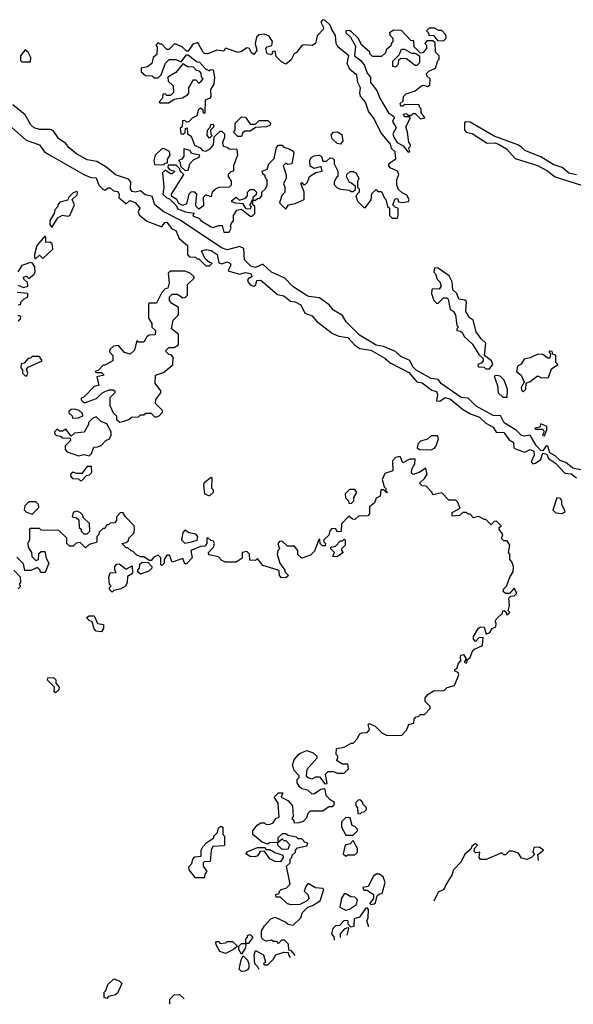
# Model space of a CAD drawing. Extents: x 2472589 to 2662339, y 701009 to 849030.
# Tile 316 of 406: x 2622544 to 2625668, y 710597 to 716148. Entities that reach past the tile are written whole.
import ezdxf

# ---------------------------------------------------------------- set-up
doc = ezdxf.new("R2010")
doc.units = 0

msp = doc.modelspace()

# ---------------------------------------------------------------- linework, layer by layer
at = {"layer": '0CON05XD'}
for points in [[(2623725, 714950), (2623737, 714973), (2623732.5, 714985), (2623738.3, 715001.7), (2623750, 715015), (2623750, 715045), (2623770, 715075), (2623795, 715080), (2623845, 715040), (2623855, 715040), (2623870, 715055), (2623870, 715095), (2623860, 715105), (2623860, 715130), (2623851.7, 715128.3), (2623850, 715115), (2623840, 715105), (2623850, 715095), (2623845, 715080), (2623821.7, 715081.7), (2623805, 715110), (2623763, 715113), (2623741.7, 715121.7), (2623741.7, 715128.3), (2623765, 715147.5), (2623785, 715130), (2623818.3, 715141.7), (2623830, 715155), (2623830, 715175), (2623845, 715190), (2623865, 715190), (2623880, 715175), (2623878.3, 715161.7), (2623860, 715145), (2623860, 715130), (2623875, 715130), (2623885, 715140), (2623898.3, 715141.7), (2623910, 715155), (2623910, 715175), (2623930, 715195), (2623940, 715215), (2623940, 715245), (2623930, 715255), (2623928.3, 715268.3), (2623915, 715280), (2623912.5, 715295), (2623940, 715305), (2623950, 715335), (2623980, 715365), (2623993, 715427), (2624005, 715440), (2624025, 715440), (2624035, 715430), (2624065, 715420), (2624086.7, 715406.7), (2624090, 715395), (2624080, 715335), (2624055, 715332.5), (2624045, 715340), (2624030, 715325), (2624047, 715273), (2624047, 715253), (2624032.5, 715225), (2624040, 715205), (2624040, 715175), (2624023, 715157), (2624010, 715115), (2624045, 715080), (2624060, 715105), (2624097.5, 715112.5), (2624150, 715135), (2624150, 715175), (2624130, 715225), (2624135, 715230), (2624145, 715220), (2624155, 715220), (2624167, 715233), (2624180, 715265), (2624215, 715287.5), (2624250, 715295), (2624245, 715320), (2624205, 715308.8), (2624182.9, 715322.9), (2624180.8, 715355), (2624189.4, 715370.6), (2624205, 715380.8), (2624233.8, 715383.8), (2624247, 715377), (2624255, 715350), (2624275, 715350), (2624295, 715370), (2624308.3, 715368.3), (2624317.5, 715357.5), (2624317.5, 715335), (2624340, 715295), (2624340, 715265), (2624330.7, 715259.3), (2624317.5, 715235), (2624318.3, 715218.3), (2624335, 715200), (2624355, 715192.5), (2624405, 715187.5), (2624415, 715180), (2624425, 715180), (2624438.3, 715191.7), (2624438.3, 715208.3), (2624417, 715227), (2624405, 715230), (2624387.5, 715265), (2624390, 715275), (2624408.3, 715291.7), (2624425, 715292.5), (2624440, 715285), (2624457.5, 715255), (2624450, 715235), (2624450, 715205), (2624460, 715195), (2624460, 715175), (2624440, 715155), (2624450, 715125), (2624485, 715090), (2624495, 715090), (2624527, 715133), (2624531.7, 715168.3), (2624555, 715190), (2624565, 715180), (2624585, 715180), (2624601.7, 715141.7), (2624610, 715135), (2624620, 715095), (2624630, 715085), (2624630, 715045), (2624645, 715030), (2624675, 715030), (2624680, 715045), (2624680, 715085), (2624665, 715090), (2624650, 715105), (2624661.7, 715138.3), (2624675, 715140), (2624681.7, 715121.7), (2624705, 715117.5), (2624737, 715123), (2624742.5, 715135), (2624729.3, 715159.3), (2624701.2, 715171.2), (2624681.2, 715191.2), (2624672.5, 715215), (2624672.5, 715245), (2624683.3, 715275), (2624676.7, 715295), (2624633.9, 715313.9), (2624627.5, 715325), (2624627.5, 715335), (2624637.5, 715345), (2624667.1, 715362.9), (2624662.6, 715402.6), (2624641.9, 715421.9), (2624636.4, 715446.4), (2624582, 715512), (2624545, 715588.8), (2624512.5, 715632.5), (2624495, 715683.3), (2624467.6, 715717.6), (2624462.9, 715735), (2624466.5, 715765), (2624451.9, 715795), (2624445.5, 715835), (2624407.7, 715867.7), (2624391.4, 715901.4), (2624401.2, 715945), (2624340, 715995), (2624330, 716015), (2624325, 716060), (2624305, 716093.3), (2624295, 716118), (2624265, 716146.2), (2624251.7, 716148.3), (2624243.3, 716135), (2624257.5, 716105), (2624257, 716093), (2624223, 716057), (2624212.5, 716015), (2624195, 716003.3), (2624145, 716007.5), (2624135, 716002.5), (2624106.4, 715963.6), (2624092.5, 715955), (2624075, 715922.5), (2624045, 715897.5), (2624020.7, 715910.7), (2623991.7, 715941.7), (2623985, 715970), (2623971.7, 715968.3), (2623965, 715950), (2623940, 715955), (2623932.5, 715985), (2623940, 715995), (2623966.7, 716003.3), (2623970, 716025), (2623952.5, 716055), (2623925, 716066.7), (2623895, 716063.3), (2623879.3, 716050.7), (2623872.5, 716015), (2623882.5, 715975), (2623865, 715952.5), (2623851.7, 715961.7), (2623840, 715985), (2623825, 715990), (2623795, 715968.8), (2623776.1, 715963.9), (2623705, 715987.5), (2623695, 715970), (2623657, 715977), (2623605, 715956.7), (2623587, 715957), (2623576.4, 715966.4), (2623553, 716013), (2623545, 716017.5), (2623520.5, 716009.5), (2623495, 715970), (2623485, 715970), (2623460, 715995), (2623425, 716010), (2623415, 716010), (2623385, 715980), (2623375, 715980), (2623345, 716010), (2623335, 716010), (2623325, 716020), (2623312.5, 716005), (2623320, 715995), (2623317, 715953), (2623297.5, 715935), (2623288.8, 715901.2), (2623265, 715882.5), (2623230, 715875), (2623230, 715855), (2623253, 715833), (2623291.7, 715831.7), (2623305, 715820), (2623325, 715820), (2623341.7, 715838.3), (2623366.4, 715903.6), (2623386.4, 715923.6), (2623425, 715923.3), (2623455, 715910), (2623485, 715950), (2623495, 715950), (2623515, 715932.5), (2623545, 715910), (2623558.3, 715908.3), (2623591.7, 715871.7), (2623615, 715860), (2623623, 715867), (2623636.4, 715866.4), (2623642.5, 715825), (2623640, 715785), (2623620, 715755), (2623622.5, 715715), (2623617.5, 715705), (2623590, 715695), (2623588.3, 715621.7), (2623581.7, 715621.7), (2623578.3, 715638.3), (2623565, 715650), (2623551.7, 715638.3), (2623543, 715607), (2623517.5, 715592.5), (2623498.3, 715571.7), (2623485, 715570), (2623475, 715580), (2623461.7, 715578.3), (2623460, 715545), (2623450, 715535), (2623452.5, 715505), (2623465, 715502.5), (2623478.3, 715511.7), (2623480, 715535), (2623488.3, 715538.3), (2623490, 715505), (2623510.7, 715490.7), (2623530.7, 715440.7), (2623562.5, 715425), (2623575, 715410), (2623595, 715407.5), (2623619.3, 715420.7), (2623637, 715443), (2623641.7, 715488.3), (2623675, 715520), (2623685, 715520), (2623700, 715505), (2623700, 715485), (2623687.5, 715455), (2623692.5, 715435), (2623715, 715430), (2623725, 715420), (2623768.3, 715418.3), (2623772.5, 715385), (2623750, 715325), (2623750, 715295), (2623735, 715290), (2623720, 715275), (2623720, 715265), (2623737, 715237), (2623737.5, 715215), (2623725, 715203.3), (2623667, 715203), (2623653.9, 715196.1), (2623630, 715175), (2623625, 715150), (2623595, 715160), (2623580, 715145), (2623581.7, 715098.3), (2623555, 715080), (2623540, 715095), (2623537, 715107), (2623542.5, 715165), (2623527, 715177), (2623510, 715175), (2623497.5, 715165), (2623485, 715110), (2623465, 715100), (2623441.7, 715111.7), (2623430, 715135), (2623401.7, 715151.7), (2623400, 715165), (2623470, 715275), (2623450, 715295), (2623448.3, 715308.3), (2623427.5, 715327.5), (2623381.7, 715328.3), (2623380, 715315), (2623391.7, 715301.7), (2623420, 715295), (2623405, 715280), (2623395, 715280), (2623365, 715300), (2623350, 715285), (2623357.5, 715205), (2623352.5, 715165), (2623373.3, 715143.3), (2623388.3, 715138.3), (2623428.3, 715098.3), (2623435, 715082.5), (2623480, 715065), (2623528.3, 715058.3), (2623520, 715045), (2623525, 715040), (2623555, 715030), (2623567.5, 715015), (2623625, 714980), (2623635, 714976.7), (2623665, 714987.5), (2623687, 714987), (2623695, 714950), (2623725, 714950)], [(2624935, 716030), (2624950, 716045), (2624950, 716055), (2624947.5, 716065), (2624925, 716087.5), (2624908.3, 716088.3), (2624885, 716100), (2624855, 716100), (2624840, 716085), (2624850, 716075), (2624851.7, 716061.7), (2624878.3, 716058.3), (2624901.7, 716031.7), (2624935, 716030)], [(2624745, 715402.5), (2624740, 715425), (2624750, 715435), (2624750, 715445), (2624740, 715455), (2624732.5, 715515), (2624722.5, 715545), (2624750, 715595), (2624745, 715600), (2624715, 715600), (2624710, 715615), (2624725, 715620), (2624735, 715610), (2624755, 715610), (2624765, 715620), (2624775, 715620), (2624805, 715590), (2624830, 715595), (2624810, 715625), (2624810, 715645), (2624800, 715655), (2624798.3, 715668.3), (2624715, 715670), (2624705, 715660), (2624695, 715660), (2624690, 715675), (2624708.3, 715691.7), (2624710, 715715), (2624725, 715730), (2624775, 715747.5), (2624813, 715777), (2624825, 715780), (2624845, 715772.5), (2624858.3, 715781.7), (2624860, 715815), (2624841.7, 715831.7), (2624840, 715845), (2624851.7, 715858.3), (2624890, 715875), (2624902.5, 715917.5), (2624910, 715925), (2624910, 715945), (2624890, 715965), (2624888.3, 716018.3), (2624875, 716030), (2624841.7, 716028.3), (2624830, 716015), (2624840, 716005), (2624840, 715985), (2624818.3, 715961.7), (2624805, 715960), (2624770, 715995), (2624768.3, 716028.3), (2624751.7, 716031.7), (2624698.3, 716088.3), (2624655, 716090), (2624630, 716075), (2624631.7, 716061.7), (2624650, 716045), (2624650, 716025), (2624640, 716015), (2624638.3, 716001.7), (2624611.7, 715978.3), (2624608.3, 715961.7), (2624585, 715940), (2624535, 715940), (2624520, 715955), (2624520, 715965), (2624474.1, 716004.1), (2624453.8, 716043.8), (2624415, 716082.5), (2624405, 716087.5), (2624383.8, 716085), (2624383.8, 716075), (2624410.6, 716050.6), (2624438.3, 715998.3), (2624433.8, 715945), (2624468.8, 715918.8), (2624489.5, 715889.5), (2624505, 715846.7), (2624524, 715824), (2624524, 715795), (2624560, 715750), (2624575.8, 715705), (2624625, 715624), (2624652.5, 715605), (2624656.7, 715595), (2624646.7, 715575), (2624668.3, 715538.3), (2624650, 715505), (2624655, 715485.8), (2624673.8, 715455), (2624707.7, 715437.7), (2624735, 715403.3), (2624745, 715402.5)], [(2622605, 715910), (2622606.7, 715935), (2622592.5, 715965), (2622575, 715977.5), (2622547.5, 715945), (2622548.3, 715918.3), (2622555, 715910), (2622605, 715910)], [(2624665, 715880), (2624650, 715885), (2624650, 715915), (2624685, 715950), (2624698.3, 715981.7), (2624715, 715982.5), (2624755, 715960), (2624775, 715960), (2624800, 715945), (2624800, 715905), (2624785, 715890), (2624775, 715890), (2624727, 715927), (2624695, 715930), (2624681.7, 715918.3), (2624677, 715893), (2624665, 715880)], [(2623385, 715680), (2623415, 715700), (2623461.7, 715708.3), (2623490, 715725), (2623497.5, 715735), (2623497.5, 715765), (2623525, 715810), (2623538.3, 715808.3), (2623555, 715790), (2623568.3, 715801.7), (2623580, 715815), (2623570, 715825), (2623567, 715847), (2623558.3, 715858.3), (2623541.7, 715861.7), (2623525, 715880), (2623493, 715883), (2623465, 715900), (2623425, 715850), (2623380, 715825), (2623381.7, 715801.7), (2623410, 715775), (2623411.7, 715738.3), (2623395, 715720), (2623375, 715720), (2623365, 715730), (2623351.7, 715728.3), (2623350, 715705), (2623330, 715685), (2623335, 715680), (2623385, 715680)], [(2625736.7, 713605), (2625665, 713618.9), (2625625, 713651.4), (2625593.3, 713663.3), (2625565, 713689.2), (2625535.5, 713705.5), (2625523.8, 713743.8), (2625515, 713746.2), (2625495, 713716.7), (2625485, 713718.8), (2625457.4, 713747.4), (2625425, 713806.7), (2625395, 713800), (2625375, 713804.5), (2625345, 713834.5), (2625278.6, 713875), (2625256.1, 713916.1), (2625230, 713915), (2625215, 713916.9), (2625118.9, 713968.9), (2625075, 714014.2), (2625035, 714018.1), (2624924.5, 714094.5), (2624905, 714120), (2624865, 714124.4), (2624781.5, 714171.5), (2624761.6, 714191.6), (2624745, 714226.2), (2624695, 714250), (2624665, 714278), (2624597.5, 714305), (2624555, 714313.1), (2624460.4, 714370.4), (2624386, 714445), (2624365, 714480), (2624315, 714510), (2624290, 714540), (2624235, 714580), (2624175, 714587.5), (2624160, 714595), (2624085, 714643.3), (2624040.7, 714690.7), (2623963.9, 714723.9), (2623915, 714770), (2623875, 714750.6), (2623848.5, 714758.5), (2623811.9, 714795), (2623808.3, 714858.3), (2623785, 714870), (2623766.2, 714863.8), (2623715, 714850), (2623681.7, 714861.7), (2623448.6, 715018.6), (2623357.5, 715065), (2623307.1, 715105), (2623290.5, 715150.5), (2623251.7, 715161.7), (2623225, 715184.2), (2623195, 715175.6), (2623179.2, 715179.2), (2623169.1, 715195), (2623171.2, 715235), (2623158.6, 715248.6), (2623085, 715274), (2623035.8, 715315.8), (2622979.5, 715349.5), (2622925, 715357.5), (2622865, 715392.9), (2622823.8, 715425), (2622802, 715452), (2622765, 715476.7), (2622733.6, 715523.6), (2622715, 715530), (2622655, 715528.9), (2622625, 715539.4), (2622605.8, 715555), (2622575, 715612.5), (2622505, 715667.5)], [(2623795, 715490), (2623775, 715490), (2623750, 715515), (2623760, 715525), (2623760, 715565), (2623795, 715600), (2623818.3, 715598.3), (2623845, 715560), (2623875, 715560), (2623895, 715580), (2623945, 715580), (2623960, 715565), (2623956.7, 715553.3), (2623936.4, 715543.6), (2623875, 715540), (2623845, 715520), (2623815, 715520), (2623801.7, 715508.3), (2623795, 715490)], [(2622485, 715553.3), (2622579.5, 715469.5), (2622655, 715443.3), (2622684, 715404), (2622708, 715388), (2622906, 715276), (2622945, 715258.8), (2622975, 715255.8), (2622990, 715215), (2623012.3, 715192.3), (2623025, 715186.7), (2623045, 715200), (2623055, 715200), (2623073.8, 715183.8), (2623095, 715179.2), (2623105.8, 715165), (2623102.5, 715145), (2623145, 715110), (2623165, 715128.8), (2623195, 715117.8), (2623221.2, 715085), (2623212, 715065), (2623217.7, 715047.7), (2623261.7, 715011.7), (2623345, 714981.2), (2623362, 715005), (2623375, 715006.5), (2623401.1, 714971.1), (2623425, 714958.8), (2623444.1, 714914.1), (2623490, 714875), (2623490, 714825), (2623501.7, 714811.7), (2623535, 714810), (2623545, 714800), (2623555, 714800), (2623595, 714760), (2623615, 714760), (2623630, 714775), (2623615, 714780), (2623590.7, 714800.7), (2623570, 714845), (2623597.5, 714852.5), (2623625, 714847.3), (2623657.3, 714825), (2623666.7, 714776.7), (2623685, 714772.5), (2623715, 714782.9), (2623730.8, 714775), (2623735.7, 714764.3), (2623720, 714735), (2623725, 714730), (2623785, 714713.3), (2623817.7, 714722.3), (2623846.4, 714716.4), (2623855, 714700), (2623833.1, 714686.9), (2623828.8, 714675), (2623845, 714653.8), (2623865, 714646.2), (2623875.7, 714654.3), (2623882, 714678), (2623905, 714680), (2623945, 714645.8), (2623998.8, 714598.8), (2624035, 714591.4), (2624071.8, 714561.8), (2624097.4, 714557.4), (2624130, 714540), (2624153.1, 714493.1), (2624195, 714479.2), (2624218.8, 714448.8), (2624309.5, 714379.5), (2624345, 714363.3), (2624395, 714356.2), (2624434.1, 714314.1), (2624464.1, 714294.1), (2624525, 714284.4), (2624605, 714239.4), (2624635, 714214), (2624739.9, 714159.9), (2624785, 714106.7), (2624815, 714100.8), (2624870.3, 714060.3), (2624895, 714051.2), (2624902, 714035), (2624895, 714000), (2624915, 713997.5), (2624945, 714018.6), (2624975, 714009.4), (2625043.1, 713953.1), (2625086.9, 713926.9), (2625137.9, 713907.9), (2625173.4, 713873.4), (2625215, 713850.8), (2625232.7, 713822.7), (2625275, 713821.5), (2625305, 713778.8), (2625331.2, 713765), (2625332.5, 713735), (2625345, 713726.7), (2625395, 713710), (2625425, 713724.4), (2625445.5, 713715.5), (2625447.5, 713692.5), (2625430, 713655), (2625440, 713645), (2625455, 713647.5), (2625485, 713669.2), (2625496.1, 713703.9), (2625519.3, 713699.3), (2625526.9, 713675), (2625567.2, 713647.2), (2625620.8, 713590.8), (2625655, 713587.5), (2625685.6, 713565.6)], [(2623615, 715480), (2623602.5, 715495), (2623603.3, 715525), (2623618.3, 715541.7), (2623621.7, 715558.3), (2623635, 715560), (2623640, 715545), (2623620, 715525), (2623622.5, 715502.5), (2623630, 715495), (2623615, 715480)], [(2625685, 715273.8), (2625643.5, 715283.5), (2625605, 715315.8), (2625555, 715332.5), (2625485.5, 715375.5), (2625395, 715411.1), (2625375, 715429.2), (2625355, 715442.5), (2625222.1, 715492.1), (2625085, 715570), (2625057.5, 715572.5), (2625053.6, 715566.4), (2625054.4, 715525), (2625064, 715515), (2625096.8, 715506.8), (2625181.8, 715451.8), (2625225, 715453.5), (2625246.3, 715446.3), (2625290, 715420), (2625340, 715365), (2625465.5, 715325.5), (2625518.5, 715298.5), (2625565, 715262), (2625760.7, 715200.7)], [(2624355, 715446.7), (2624335, 715451.2), (2624307.1, 715477.1), (2624301.7, 715498.3), (2624315, 715514.3), (2624336.9, 715516.9), (2624361.2, 715501.2), (2624366.7, 715465), (2624355, 715446.7)], [(2623355, 715330), (2623365, 715340), (2623378.3, 715341.7), (2623378.3, 715361.7), (2623392.5, 715385), (2623390, 715405), (2623355, 715422.5), (2623345, 715420), (2623307.5, 715385), (2623300, 715355), (2623305, 715332.5), (2623355, 715330)], [(2623478.3, 715298.3), (2623495, 715300), (2623503.6, 715336.4), (2623525, 715357.5), (2623556.4, 715373.6), (2623560, 715385), (2623513, 715393), (2623505, 715410), (2623470, 715420), (2623470.7, 715379.3), (2623458.3, 715361.7), (2623440, 715355), (2623450, 715345), (2623451.7, 715321.7), (2623478.3, 715298.3)], [(2622725, 714977.5), (2622759.2, 715030.8), (2622785, 715046.2), (2622815, 715041.2), (2622826.7, 715045), (2622852.5, 715105), (2622840, 715135), (2622868.3, 715161.7), (2622870, 715175), (2622865, 715180), (2622845, 715172.5), (2622820, 715145), (2622815, 715130), (2622771.2, 715118.8), (2622760, 715105), (2622760, 715095), (2622743, 715077), (2622737.5, 715055), (2622713.6, 715016.4), (2622713.6, 714993.6), (2622725, 714977.5)], [(2622675, 714802.5), (2622730, 714855), (2622727.5, 714885), (2622715, 714893.3), (2622691.7, 714891.7), (2622691.7, 714921.7), (2622685, 714927.5), (2622640, 714875), (2622627.5, 714825), (2622628.3, 714808.3), (2622635, 714802.5), (2622655, 714820), (2622675, 714802.5)], [(2622631.2, 714725), (2622630, 714755), (2622616.2, 714776.2), (2622605, 714778.8), (2622555, 714762.5), (2622533, 714727)], [(2622535, 714651.2), (2622565, 714637.5), (2622590, 714645), (2622587, 714667), (2622566.7, 714685), (2622565, 714697.5), (2622582.5, 714702.5), (2622595, 714690), (2622626, 714714), (2622631.2, 714725)], [(2623108.3, 713878.3), (2623125, 713882.5), (2623160, 713895), (2623175, 713907.5), (2623215, 713910), (2623225, 713920), (2623245, 713920), (2623255, 713930), (2623285, 713930), (2623305, 713910), (2623315, 713910), (2623330, 713915), (2623350, 713935), (2623350, 713945), (2623310, 713985), (2623313, 714007), (2623340, 714045), (2623340, 714055), (2623308.3, 714098.3), (2623310, 714145), (2623355, 714160), (2623408.3, 714201.7), (2623410, 714245), (2623398.3, 714258.3), (2623385, 714260), (2623370, 714275), (2623370, 714285), (2623385, 714300), (2623415, 714300), (2623440, 714315), (2623440, 714375), (2623400, 714405), (2623410, 714455), (2623440, 714485), (2623440, 714525), (2623400, 714550), (2623390, 714565), (2623390, 714585), (2623405, 714600), (2623435, 714600), (2623465, 714580), (2623478.3, 714581.7), (2623490, 714595), (2623490, 714655), (2623528.3, 714691.7), (2623528.3, 714698.3), (2623505, 714720), (2623475, 714730), (2623395, 714730), (2623381.7, 714718.3), (2623387.5, 714665), (2623380, 714635), (2623365, 714630), (2623345, 714610), (2623315, 714550), (2623275, 714550), (2623270, 714545), (2623270, 714465), (2623290, 714435), (2623290, 714415), (2623310, 714395), (2623308.3, 714371.7), (2623275, 714370), (2623260.7, 714359.3), (2623245, 714330), (2623215, 714330), (2623205, 714340), (2623192.5, 714285), (2623167, 714263), (2623135, 714272.5), (2623101.7, 714311.7), (2623073, 714307), (2623051.7, 714288.3), (2623050, 714275), (2623070, 714255), (2623070, 714225), (2623025, 714200), (2623015, 714200), (2622988.3, 714171.7), (2622970, 714165), (2622975, 714160), (2623005, 714160), (2623020, 714145), (2622980, 714135), (2622990, 714085), (2622965, 714080), (2622905, 714020), (2622890, 714015), (2622890, 714005), (2622905, 713990), (2622915, 713990), (2622977, 714013), (2622995, 714030), (2623013, 714047), (2623048.3, 714061.7), (2623071.7, 714061.7), (2623080, 714055), (2623080, 714045), (2623053, 714017), (2623053, 713973), (2623071.7, 713931.7), (2623090, 713915), (2623090, 713895), (2623108.3, 713878.3)], [(2625195, 714180), (2625213.8, 714205), (2625205.8, 714225), (2625167.5, 714255), (2625173.8, 714325), (2625148.1, 714348.1), (2625119.2, 714389.2), (2625102, 714455), (2625080, 714470), (2625062.1, 714502.1), (2625065, 714560), (2625055, 714567.5), (2625021.7, 714571.7), (2625010, 714605), (2624987.5, 714625), (2624985, 714670), (2624966.7, 714705), (2624905, 714746.7), (2624885, 714750), (2624880, 714725), (2624890, 714715), (2624900, 714685), (2624915, 714670), (2624922.5, 714645), (2624911.7, 714628.3), (2624875, 714630), (2624870, 714625), (2624867.5, 714605), (2624880, 714565), (2624895, 714550), (2624905, 714550), (2624935, 714580), (2624955, 714580), (2624962.5, 714572.5), (2624973.8, 714513.8), (2624990, 714505), (2625002.5, 714485), (2625010, 714425), (2625020, 714415), (2625010, 714405), (2625010, 714395), (2625031.7, 714391.7), (2625043, 714383), (2625051.7, 714361.7), (2625098.3, 714318.3), (2625135, 714260), (2625158.3, 714238.3), (2625160, 714225), (2625148.3, 714211.7), (2625130, 714205), (2625131.7, 714191.7), (2625165, 714190), (2625175, 714180), (2625195, 714180)], [(2622535, 714540), (2622550, 714545), (2622550, 714555), (2622570, 714575), (2622590, 714585), (2622590, 714605), (2622530.5, 714610.5)], [(2622535, 714450), (2622548.3, 714461.7), (2622550, 714475), (2622535, 714480)], [(2625385, 714050), (2625400, 714065), (2625401.7, 714098.3), (2625425, 714107.5), (2625465, 714140), (2625488.3, 714128.3), (2625528.3, 714131.7), (2625545, 714180), (2625580, 714205), (2625570, 714215), (2625570, 714255), (2625551.7, 714261.7), (2625548.3, 714278.3), (2625535, 714280), (2625530, 714275), (2625540, 714265), (2625535, 714240), (2625525, 714240), (2625495, 714260), (2625468.3, 714261.7), (2625425, 714242.5), (2625390, 714235), (2625373, 714207), (2625352.5, 714195), (2625347.5, 714165), (2625374.1, 714144.1), (2625390, 714105), (2625373.9, 714073.9), (2625375, 714060), (2625385, 714050)], [(2622585, 714140), (2622590, 714155), (2622581.7, 714178.3), (2622591.7, 714188.3), (2622670, 714225), (2622655, 714250), (2622615, 714250), (2622605, 714240), (2622591.7, 714238.3), (2622568.3, 714211.7), (2622551.7, 714208.3), (2622550, 714185), (2622560, 714175), (2622560, 714155), (2622575, 714140), (2622585, 714140)], [(2625295, 714020), (2625296, 714065), (2625278.1, 714115), (2625255, 714138), (2625235, 714142.5), (2625221.7, 714138.3), (2625240, 714085), (2625243.9, 714043.9), (2625270.5, 714020.5), (2625295, 714020)], [(2622841.7, 713901.7), (2622875, 713903.3), (2622900, 713915), (2622898.3, 713928.3), (2622880, 713945), (2622855, 713952.5), (2622835, 713950), (2622821.7, 713938.3), (2622821.7, 713931.7), (2622840, 713915), (2622841.7, 713901.7)], [(2622935, 713690), (2622948.3, 713701.7), (2622961.7, 713738.3), (2622985, 713740), (2623005, 713750), (2623030, 713775), (2623050, 713785), (2623060, 713805), (2623060, 713825), (2623035, 713870), (2623003, 713883), (2622975, 713910), (2622955, 713900), (2622932.5, 713877.5), (2622932.5, 713865), (2622907, 713823), (2622853, 713817), (2622835, 713800), (2622805, 713840), (2622785, 713827.5), (2622768.3, 713828.3), (2622755, 713840), (2622740, 713825), (2622741.7, 713811.7), (2622753, 713803), (2622775, 713800), (2622785, 713790), (2622828.3, 713788.3), (2622830, 713775), (2622800, 713745), (2622800, 713725), (2622811.7, 713711.7), (2622875, 713690), (2622905, 713697.5), (2622935, 713690)], [(2625505, 713802.5), (2625517.5, 713835), (2625517.5, 713855), (2625485, 713870), (2625478.3, 713851.7), (2625450, 713845), (2625455, 713840), (2625495, 713840), (2625502.5, 713825), (2625494, 713805), (2625505, 713802.5)], [(2624865, 713723.3), (2624885, 713733.3), (2624893.3, 713745), (2624907.5, 713785), (2624901.7, 713801.7), (2624865, 713802.5), (2624845, 713782.5), (2624805, 713772.5), (2624790, 713755), (2624787.5, 713735), (2624800, 713725), (2624865, 713723.3)], [(2624797.5, 713595), (2624765, 713583.3), (2624754.2, 713594.2), (2624755.8, 713615), (2624774, 713645), (2624775, 713670), (2624745, 713670), (2624705, 713650), (2624690, 713685), (2624665, 713680), (2624648.3, 713661.7), (2624650, 713605), (2624605, 713590), (2624590, 713555), (2624600, 713515), (2624610, 713505), (2624610, 713490), (2624620, 713485), (2624615, 713480), (2624598.3, 713498.3), (2624581.7, 713498.3), (2624578.3, 713461.7), (2624555, 713450), (2624546.4, 713423.6), (2624518.3, 713401.7), (2624517.5, 713362.5), (2624508.3, 713351.7), (2624455, 713350), (2624435, 713330), (2624421.7, 713331.7), (2624401.7, 713348.3), (2624360, 713305), (2624358.3, 713261.7), (2624335, 713260), (2624328.3, 713278.3), (2624305, 713280), (2624293, 713267), (2624288.3, 713241.7), (2624260, 713215), (2624260, 713205), (2624270, 713195), (2624268.3, 713181.7), (2624251.7, 713181.7), (2624240, 713195), (2624238.3, 713218.3), (2624231.7, 713218.3), (2624208.3, 713151.7), (2624185, 713130), (2624135, 713112.5), (2624113, 713133), (2624112.5, 713155), (2624095, 713180), (2624055, 713180), (2624027, 713207), (2624011.7, 713208.3), (2624000, 713195), (2624010, 713165), (2624000, 713155), (2623997.5, 713135), (2624012.5, 713085), (2624040, 713045), (2624040, 713035), (2624060, 713015), (2624047, 713003), (2624021.7, 713001.7), (2624010, 713015), (2624008.3, 713038.3), (2623997, 713047), (2623915, 713070), (2623885, 713110), (2623875, 713100), (2623841.7, 713101.7), (2623840, 713135), (2623825, 713150), (2623800, 713145), (2623798.3, 713111.7), (2623765, 713090), (2623705, 713090), (2623685, 713100), (2623665, 713120), (2623611.7, 713131.7), (2623610, 713145), (2623637.5, 713175), (2623642.5, 713195), (2623635, 713210), (2623621.7, 713211.7), (2623605, 713227.5), (2623600, 713225), (2623600, 713195), (2623589.3, 713180.7), (2623565, 713177.5), (2623510, 713155), (2623517.5, 713115), (2623485, 713080), (2623475, 713080), (2623465, 713110), (2623405, 713090), (2623388.3, 713128.3), (2623375, 713130), (2623360, 713105), (2623360, 713085), (2623345, 713070), (2623340, 713075), (2623340, 713115), (2623325, 713130), (2623301.7, 713118.3), (2623285, 713100), (2623275, 713100), (2623245, 713120), (2623225, 713120), (2623205, 713130), (2623185, 713150), (2623173, 713153), (2623155, 713170), (2623145, 713170), (2623120, 713195), (2623145, 713200), (2623158.3, 713211.7), (2623160, 713225), (2623190, 713255), (2623192.5, 713275), (2623190, 713295), (2623140, 713345), (2623125, 713370), (2623111.7, 713368.3), (2623090, 713345), (2623090, 713325), (2623078.3, 713311.7), (2623055, 713310), (2623045, 713300), (2623035, 713300), (2623025, 713280), (2623015, 713280), (2622991.7, 713258.3), (2622990, 713245), (2622980, 713235), (2622980, 713205), (2622975, 713200), (2622935, 713190), (2622915, 713170), (2622885, 713200), (2622863.3, 713196.7), (2622845, 713180), (2622825, 713180), (2622810, 713195), (2622810, 713225), (2622765, 713267.5), (2622665, 713270), (2622655, 713280), (2622605, 713280), (2622600, 713275), (2622600, 713215), (2622590, 713195), (2622592.5, 713175), (2622610, 713145), (2622611.7, 713121.7), (2622635, 713100), (2622650, 713105), (2622651.7, 713138.3), (2622665, 713150), (2622685, 713150), (2622693, 713113), (2622707.5, 713085), (2622688.3, 713031.7), (2622661.7, 713031.7), (2622660, 713045), (2622645, 713060), (2622606.4, 713043.6), (2622573, 713043), (2622565, 713080), (2622528.3, 713118.3)], [(2622895, 713550), (2622921.7, 713578.3), (2622938.3, 713581.7), (2622950, 713595), (2622948.3, 713628.3), (2622925, 713630), (2622895, 713590), (2622865, 713590), (2622845, 713597.5), (2622831.7, 713588.3), (2622830, 713575), (2622841.7, 713561.7), (2622875, 713560), (2622885, 713550), (2622895, 713550)], [(2624097.4, 710872.3), (2624078.3, 710898.3), (2624061.7, 710901.7), (2624060, 710935), (2624038.3, 710958.3), (2624021.7, 710958.3), (2624005, 710940), (2623995, 710950), (2623975, 710950), (2623965, 710957.5), (2623935, 710952.5), (2623927, 710957), (2623913.6, 710963.6), (2623907.5, 710975), (2623908.3, 711011.7), (2623925, 711040), (2623960.7, 711079.3), (2623985, 711087.5), (2624045, 711060), (2624058.3, 711048.3), (2624087, 711043), (2624130, 711085), (2624140, 711115), (2624170, 711145), (2624197, 711153), (2624239.3, 711180.7), (2624260, 711245), (2624255, 711250), (2624213, 711253), (2624171.7, 711278.3), (2624160, 711265), (2624150, 711235), (2624167, 711217), (2624177, 711193), (2624162.5, 711177.5), (2624125, 711160), (2624075, 711157.5), (2624055, 711162.5), (2624015, 711200), (2623991.7, 711201.7), (2623990, 711215), (2624008.3, 711221.7), (2624010, 711235), (2624020, 711245), (2624048.3, 711251.7), (2624070, 711275), (2624050, 711375), (2624070, 711395), (2624070, 711415), (2624080, 711425), (2624081.7, 711438.3), (2624100, 711455), (2624100, 711465), (2624111.7, 711478.3), (2624165, 711490), (2624170, 711505), (2624155, 711510), (2624135, 711530), (2624115, 711530), (2624105, 711540), (2624058.3, 711548.3), (2624045, 711557.5), (2624025, 711557.5), (2624000, 711535), (2624000, 711510), (2624025, 711530), (2624035, 711520), (2624045, 711520), (2624070, 711495), (2624060, 711485), (2624058.3, 711471.7), (2624025, 711470), (2624000, 711495), (2624000, 711510), (2623953.6, 711506.4), (2623945, 711500), (2623911.7, 711511.7), (2623860, 711555), (2623860, 711575), (2623883.6, 711606.4), (2623905, 711620), (2623925, 711620), (2623935, 711610), (2623957, 711613), (2623975, 711620), (2623990, 711645), (2624008.3, 711651.7), (2624001.7, 711731.7), (2623980, 711765), (2624005, 711790), (2624028.3, 711788.3), (2624020, 711765), (2624056.4, 711746.4), (2624082.5, 711715), (2624087.5, 711655), (2624080, 711645), (2624090, 711635), (2624091.7, 711621.7), (2624115, 711620), (2624145, 711630), (2624165, 711650), (2624172.5, 711675), (2624185, 711687.5), (2624255, 711687.5), (2624288.3, 711711.7), (2624307.5, 711712.5), (2624318.3, 711721.7), (2624320, 711735), (2624295, 711750), (2624273.9, 711773.9), (2624267.5, 711807.5), (2624261.7, 711811.7), (2624243, 711807), (2624207, 711783), (2624195, 711782.5), (2624170, 711805), (2624135, 711812.5), (2624123.6, 711823.6), (2624110, 711845), (2624110, 711865), (2624120, 711875), (2624120, 711885), (2624092.5, 711915), (2624082.5, 711945), (2624092.5, 711975), (2624115, 712002.5), (2624126.4, 712013.6), (2624165, 712027.5), (2624200, 712015), (2624220, 711995), (2624220, 711985), (2624165, 711920), (2624160, 711885), (2624173, 711873), (2624195, 711867.5), (2624215, 711880), (2624235, 711880), (2624265, 711840), (2624278.3, 711841.7), (2624270, 711895), (2624285, 711910), (2624315, 711910), (2624335, 711900), (2624375, 711900), (2624400, 711925), (2624395, 711950), (2624365, 711950), (2624331.7, 711971.7), (2624340, 711985), (2624340, 711995), (2624330, 712005), (2624331.7, 712038.3), (2624375, 712047.5), (2624415, 712070), (2624425, 712070), (2624450, 712095), (2624460.7, 712119.3), (2624475, 712127.5), (2624505, 712130), (2624517.5, 712145), (2624510, 712175), (2624515, 712180), (2624550, 712165), (2624587, 712127), (2624613.6, 712113.6), (2624698.3, 712111.7), (2624727, 712143), (2624740, 712175), (2624768.3, 712181.7), (2624770, 712205), (2624781.7, 712218.3), (2624795, 712220), (2624805, 712230), (2624828.3, 712231.7), (2624860, 712265), (2624860, 712275), (2624832.5, 712305), (2624832.5, 712325), (2624847, 712343), (2624883, 712367), (2624926.1, 712363.9), (2624941.2, 712368.8), (2624956.4, 712383.6), (2624997.5, 712395), (2625022.5, 712455), (2625018.3, 712468.3), (2625000, 712475), (2625000, 712485), (2625010, 712490), (2625018, 712515), (2625033.3, 712535), (2625032, 712552), (2625033.8, 712566.2), (2625048.8, 712568.8), (2625062.5, 712545), (2625052.5, 712525), (2625065, 712520), (2625070, 712540), (2625085, 712552.5), (2625096.4, 712583.6), (2625110, 712600), (2625155, 712620), (2625160, 712665), (2625135, 712663.3), (2625115, 712642.5), (2625103.8, 712655), (2625105, 712670), (2625133.3, 712716.7), (2625145, 712724.2), (2625163.9, 712723.9), (2625176.7, 712683.3), (2625196.4, 712693.6), (2625210, 712715), (2625230, 712725), (2625232.5, 712745), (2625227.5, 712755), (2625235, 712770), (2625268.3, 712801.7), (2625270, 712815), (2625277.5, 712817.5), (2625288.3, 712808.3), (2625295, 712790), (2625310, 712805), (2625300, 712815), (2625307.5, 712845), (2625304, 712886), (2625315, 712897.5), (2625335, 712900), (2625350, 712915), (2625335, 712942.5), (2625307, 712913), (2625285, 712913.8), (2625271.2, 712925), (2625273, 712937), (2625290, 712955), (2625310.9, 713009.1), (2625328.8, 713035), (2625330, 713065), (2625321.7, 713091.7), (2625310, 713105), (2625310, 713135), (2625302.5, 713145), (2625310, 713185), (2625295, 713210), (2625275, 713210), (2625263, 713223), (2625270, 713245), (2625250, 713275), (2625250, 713285), (2625260, 713295), (2625235, 713320), (2625221.7, 713318.3), (2625205, 713300), (2625175, 713330), (2625165, 713330), (2625135, 713347.5), (2625105, 713340), (2625085, 713360), (2625075, 713360), (2625065, 713370), (2625045, 713370), (2625025, 713352.5), (2624985, 713350), (2624985, 713370), (2625030, 713395), (2625015, 713430), (2625005, 713440), (2624965, 713440), (2624925, 713480), (2624875, 713470), (2624870, 713485), (2624838.3, 713518.3), (2624815, 713520), (2624800, 713535), (2624828.3, 713561.7), (2624842.5, 713585), (2624835, 713620), (2624797.5, 713595)], [(2623615, 713463.3), (2623637.5, 713485), (2623637.5, 713495), (2623627.5, 713505), (2623630, 713565), (2623625, 713567.5), (2623585, 713537.5), (2623581.2, 713525), (2623587.5, 713475), (2623615, 713463.3)], [(2624415, 713420), (2624430, 713435), (2624430, 713455), (2624447, 713483), (2624435, 713500), (2624405, 713500), (2624380, 713475), (2624383, 713453), (2624400, 713435), (2624401.7, 713421.7), (2624415, 713420)], [(2622615, 713360), (2622651.7, 713398.3), (2622650, 713415), (2622635, 713430), (2622595, 713430), (2622573, 713407), (2622570, 713385), (2622581.7, 713371.7), (2622615, 713360)], [(2625605, 713363.3), (2625622.5, 713375), (2625602.5, 713415), (2625603.3, 713435), (2625595, 713448.8), (2625575, 713452.5), (2625553, 713383), (2625568.3, 713368.3), (2625605, 713363.3)], [(2622925, 713250), (2622940, 713265), (2622938.3, 713308.3), (2622901.7, 713341.7), (2622900, 713355), (2622885, 713370), (2622865, 713377.5), (2622845, 713370), (2622840, 713345), (2622865, 713340), (2622878.3, 713328.3), (2622880, 713285), (2622890, 713275), (2622890, 713265), (2622905, 713250), (2622925, 713250)], [(2623475, 713197.5), (2623505, 713203.3), (2623546, 713214), (2623550, 713235), (2623537, 713247), (2623500, 713255), (2623475, 713270), (2623463.6, 713256.4), (2623457.5, 713215), (2623475, 713197.5)], [(2624335, 713120), (2624311.7, 713121.7), (2624320, 713145), (2624300, 713165), (2624300, 713175), (2624325, 713180), (2624355, 713210), (2624365, 713210), (2624375, 713220), (2624380, 713215), (2624380, 713185), (2624360, 713165), (2624360, 713155), (2624370, 713145), (2624335, 713120)], [(2622510, 713045), (2622547, 713007), (2622547.5, 712975), (2622540, 712965), (2622548.3, 712951.7), (2622535, 712940)], [(2623065, 712920), (2623050, 712935), (2623050, 712945), (2623060, 712955), (2623050, 712965), (2623047.5, 713005), (2623055, 713030), (2623088.3, 713031.7), (2623080, 713045), (2623080, 713065), (2623091.7, 713078.3), (2623105, 713080), (2623145, 713050), (2623178.3, 713068.3), (2623180, 713025), (2623151.7, 713008.3), (2623150, 712975), (2623140, 712955), (2623115, 712940), (2623075, 712930), (2623065, 712920)], [(2623225, 713022.5), (2623210, 713035), (2623210, 713045), (2623220, 713055), (2623221.7, 713078.3), (2623235, 713090), (2623268.3, 713088.3), (2623290, 713065), (2623290, 713055), (2623271.7, 713038.3), (2623225, 713022.5)], [(2623005, 712697.5), (2622975, 712700), (2622963.8, 712713.8), (2622953, 712753), (2622935, 712760), (2622921.7, 712778.3), (2622935, 712787.5), (2622965, 712787.5), (2622983.8, 712743.8), (2623017.5, 712737.5), (2623017.5, 712715), (2623005, 712697.5)], [(2622745, 712352.5), (2622738.3, 712358.3), (2622740, 712385), (2622700, 712425), (2622703, 712437), (2622735, 712440), (2622747, 712427), (2622748.3, 712408.3), (2622767.5, 712385), (2622765, 712370), (2622745, 712352.5)], [(2624465, 711670), (2624475, 711680), (2624488.3, 711681.7), (2624500, 711695), (2624500, 711705), (2624480, 711725), (2624480, 711735), (2624468.3, 711748.3), (2624455, 711750), (2624440, 711735), (2624440, 711715), (2624450, 711705), (2624451.7, 711671.7), (2624465, 711670)], [(2623585, 711310), (2623535, 711310), (2623500, 711355), (2623498.3, 711371.7), (2623515, 711390), (2623520, 711415), (2623531.7, 711428.3), (2623568.3, 711431.7), (2623567.5, 711465), (2623577.5, 711485), (2623600.7, 711509.3), (2623640, 711535), (2623640, 711545), (2623660, 711565), (2623665, 711590), (2623675, 711600), (2623685, 711600), (2623690, 711595), (2623690, 711555), (2623700, 711545), (2623700, 711495), (2623695, 711490), (2623633.3, 711486.7), (2623623.6, 711466.4), (2623618.3, 711401.7), (2623585, 711400), (2623580, 711395), (2623580, 711375), (2623600, 711345), (2623590, 711335), (2623585, 711310)], [(2624425, 711550), (2624450, 711575), (2624450, 711585), (2624435, 711600), (2624420, 711605), (2624408.3, 711648.3), (2624385, 711650), (2624360, 711625), (2624360, 711595), (2624385, 711550), (2624425, 711550)], [(2624385, 711432.5), (2624395, 711440), (2624435, 711440), (2624450, 711455), (2624450, 711475), (2624425, 711520), (2624408.3, 711501.7), (2624380, 711495), (2624370, 711445), (2624385, 711432.5)], [(2625470.6, 711408.4), (2625468.3, 711441.7), (2625500, 711465), (2625475, 711482.5), (2625445, 711480), (2625440, 711455), (2625448.3, 711441.7), (2625432.5, 711425), (2625405, 711412.5), (2625375, 711420), (2625358.3, 711448.3), (2625325, 711460), (2625305, 711460), (2625285, 711440), (2625275, 711440), (2625265, 711450), (2625177, 711413), (2625145, 711412.5), (2625137.5, 711425), (2625140, 711455), (2625115, 711450), (2625108.3, 711458.3), (2625110, 711475), (2625127.5, 711495), (2625115, 711502.5), (2625095, 711487.5), (2625089.3, 711470.7), (2625055, 711442.5), (2625035, 711400), (2624992.5, 711355), (2624983.3, 711325), (2624950, 711275), (2624937.5, 711245), (2624905, 711230), (2624881.4, 711178.4)], [(2624015, 711400), (2623985, 711402.5), (2623955, 711417.5), (2623925, 711460), (2623901.7, 711458.3), (2623886.4, 711433.6), (2623871.7, 711428.3), (2623845, 711430), (2623820, 711445), (2623831.7, 711458.3), (2623885, 711480), (2623925, 711480), (2623935, 711470), (2623955, 711470), (2623983, 711453), (2624028.3, 711438.3), (2624030, 711425), (2624015, 711400)], [(2624525, 711160), (2624545, 711162.5), (2624551.7, 711168.3), (2624561.7, 711208.3), (2624575, 711220), (2624588.3, 711221.7), (2624606.4, 711283.6), (2624594, 711315), (2624575, 711331.2), (2624555, 711330), (2624540, 711320), (2624509.3, 711260.7), (2624480, 711255), (2624485, 711240), (2624505, 711240), (2624540, 711215), (2624540, 711195), (2624520, 711165), (2624525, 711160)], [(2624385, 711127.5), (2624405, 711132.5), (2624445, 711160), (2624450, 711185), (2624435, 711200), (2624413, 711203), (2624385, 711220), (2624375, 711220), (2624360, 711195), (2624350, 711145), (2624385, 711127.5)], [(2624511.3, 711033.9), (2624511.7, 711041.7), (2624502.5, 711065), (2624510, 711085), (2624511.7, 711131.7), (2624505, 711140), (2624495, 711136.2), (2624461.2, 711088.8), (2624431.7, 711078.3), (2624430, 711035), (2624412.5, 711032.5), (2624398.3, 711048.3), (2624397.5, 711067.5), (2624375, 711070), (2624348.3, 711041.7), (2624325, 711040), (2624310, 711025), (2624302.5, 710995), (2624317, 710977), (2624318, 710958.4)], [(2623795, 710880), (2623780, 710905), (2623780, 710925), (2623795, 710940), (2623820, 710940), (2623820, 710965), (2623830, 710975), (2623830, 710985), (2623845, 710990), (2623860, 710975), (2623835, 710940), (2623820, 710940), (2623817.5, 710915), (2623795, 710880)], [(2624354.7, 710972.8), (2624353.3, 710975), (2624353.3, 710995), (2624380, 711025), (2624395, 711030), (2624400, 711025), (2624389.7, 710986.4)], [(2623705, 710882.5), (2623672.5, 710895), (2623653, 710933), (2623650, 710945), (2623655, 710950), (2623665, 710950), (2623675, 710940), (2623707, 710943), (2623715, 710950), (2623745, 710950), (2623768.3, 710928.3), (2623768.3, 710921.7), (2623750, 710905), (2623705, 710882.5)], [(2623894.9, 710793.2), (2623888.3, 710808.3), (2623870, 710825), (2623867.5, 710875), (2623875, 710900), (2623920, 710875), (2623930, 710835), (2623920, 710825), (2623925, 710820), (2623945, 710820), (2623975, 710850), (2623990, 710875), (2624035, 710890), (2624058.3, 710888.3), (2624060, 710875), (2624069.2, 710861.3)], [(2623795, 710782.5), (2623782.5, 710795), (2623793, 710847), (2623805, 710870), (2623830, 710845), (2623837.5, 710825), (2623837, 710803), (2623829.3, 710790.7), (2623815, 710783.3), (2623795, 710782.5)], [(2623035, 710630), (2623020, 710635), (2623020, 710665), (2623030, 710675), (2623041.7, 710708.3), (2623075, 710740), (2623105, 710730), (2623120, 710715), (2623095, 710660), (2623085, 710650), (2623045, 710640), (2623035, 710630)], [(2623391.8, 710596.8), (2623391.2, 710625), (2623415, 710649.4), (2623445, 710651.5), (2623471.1, 710627.7)]]:
    msp.add_lwpolyline(points, dxfattribs=at)

doc.saveas('drawing.dxf')
